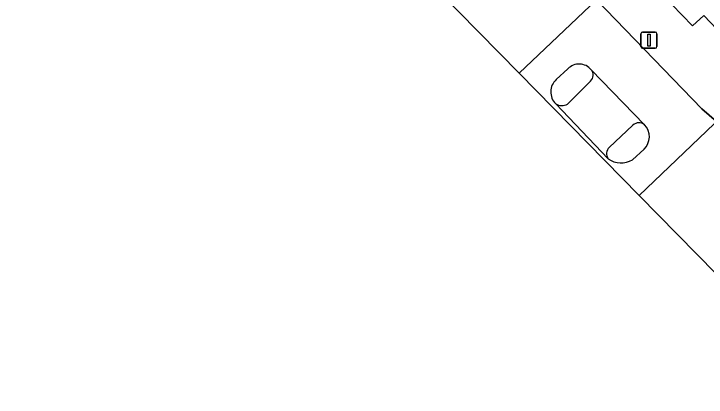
# Model space of a CAD drawing. Extents: x 159960 to 160866, y 382700 to 383354.
# Drawn here: x 160370.36 to 160413.42, y 382832 to 382855.83 of the extents above; entities that cross this region are included whole.
import ezdxf

# ---------------------------------------------------------------- set-up
doc = ezdxf.new("R2010")
doc.units = 0
for name, color, linetype in [('IMGEO_Groenvoorziening', 7, 'Continuous'), ('IMGEO_Lichtmast', 7, 'Continuous'), ('IMGEO_Rijbaan_lokaal_open', 7, 'Continuous'), ('IMGEO_Verkeerseiland_open', 7, 'Continuous'), ('IMGEO_Voetpad_open', 7, 'Continuous')]:
    doc.layers.add(name, color=color, linetype=linetype)

msp = doc.modelspace()

# ---------------------------------------------------------------- linework, layer by layer
at = {"layer": 'IMGEO_Groenvoorziening'}
msp.add_lwpolyline([(160409.356, 382858.435), (160412.563, 382855.081), (160413.266, 382855.725), (160415.326, 382853.583), (160414.585, 382852.853), (160415.969, 382851.429)], dxfattribs=at)
at = {"layer": 'IMGEO_Lichtmast'}
for p, q in [((160409.365, 382853.799), (160409.365, 382854.599)), ((160409.365, 382854.599), (160409.365, 382853.799)), ((160409.465, 382854.699), (160410.255, 382854.699)), ((160410.255, 382854.699), (160409.465, 382854.699)), ((160410.355, 382854.599), (160410.355, 382853.799)), ((160410.355, 382853.799), (160410.355, 382854.599)), ((160410.255, 382853.699), (160409.465, 382853.699)), ((160409.465, 382853.699), (160410.255, 382853.699))]:
    msp.add_line(p, q, dxfattribs=at)
msp.add_lwpolyline([(160409.785, 382854.574), (160409.935, 382854.574), (160409.935, 382853.824), (160409.785, 382853.824), (160409.785, 382854.574)], dxfattribs=at)
for centre, start, end in [((160409.465, 382854.599), 90, 180), ((160409.465, 382854.599), 90, 180), ((160410.255, 382854.599), 0, 90), ((160410.255, 382854.599), 360, 90), ((160409.465, 382853.799), 180, 270), ((160409.465, 382853.799), 180, 270), ((160410.255, 382853.799), 270, 0), ((160410.255, 382853.799), 270, 0)]:
    msp.add_arc(centre, 0.1, start, end, dxfattribs=at)
at = {"layer": 'IMGEO_Rijbaan_lokaal_open'}
for points in [[(160395.536, 382864.921), (160393.904, 382866.524), (160375.822, 382885.157), (160373.661, 382887.411), (160370.355, 382884.103), (160401.781, 382852.143)], [(160401.781, 382852.143), (160401.781, 382852.143), (160406.606, 382856.725), (160399.132, 382863.155)], [(160409.257, 382844.54), (160409.257, 382844.54), (160413.926, 382848.999), (160414.071, 382849.137), (160413.156, 382849.933), (160406.606, 382856.725), (160401.781, 382852.143), (160401.781, 382852.143), (160409.257, 382844.54)], [(160404.096, 382851.75), (160404.82, 382852.419)], [(160406.265, 382852.363), (160409.594, 382848.941)], [(160407.33, 382846.823), (160404.062, 382850.24)], [(160409.562, 382847.418), (160408.832, 382846.762)]]:
    msp.add_lwpolyline(points, dxfattribs=at)
msp.add_lwpolyline([(160480.738, 382771.882), (160483.92, 382774.967), (160454.676, 382804.87), (160443.162, 382816.737), (160433.379, 382826.865), (160427.731, 382832.608), (160426.207, 382834.302), (160424.636, 382836.452), (160414.071, 382849.137), (160413.926, 382848.999), (160409.257, 382844.54), (160409.257, 382844.54), (160423.582, 382829.971), (160437.672, 382814.656)], close=True, dxfattribs=at)
for centre, radius, start, end in [((160405.517, 382851.741), 0.972, 39.7379, 135.8234), ((160404.787, 382850.979), 1.035, 131.8751, 225.5452), ((160408.794, 382848.196), 1.093, 314.6238, 42.9688), ((160408.127, 382847.918), 1.354, 233.9695, 301.3792)]:
    msp.add_arc(centre, radius, start, end, dxfattribs=at)
at = {"layer": 'IMGEO_Verkeerseiland_open'}
for points in [[(160404.82, 382852.419), (160404.096, 382851.75)], [(160404.801, 382850.223), (160406.224, 382851.655)], [(160408.867, 382848.918), (160407.395, 382847.53)], [(160408.832, 382846.762), (160409.562, 382847.418)]]:
    msp.add_lwpolyline(points, dxfattribs=at)
for centre, radius, start, end in [((160405.517, 382851.741), 0.972, 39.7379, 135.8234), ((160405.897, 382852.029), 0.497, 311.164, 42.2074), ((160404.787, 382850.979), 1.035, 131.8751, 225.5452), ((160404.446, 382850.883), 0.749, 239.1236, 298.2408), ((160409.244, 382848.489), 0.572, 52.3115, 131.3126), ((160408.794, 382848.196), 1.093, 314.6238, 42.9688), ((160407.756, 382847.14), 0.531, 132.8014, 216.6928), ((160408.127, 382847.918), 1.354, 233.9695, 301.3792)]:
    msp.add_arc(centre, radius, start, end, dxfattribs=at)
at = {"layer": 'IMGEO_Voetpad_open'}
for points in [[(160413.266, 382855.725), (160412.563, 382855.081), (160409.356, 382858.435)], [(160406.053, 382857.332), (160406.606, 382856.725), (160413.156, 382849.933), (160414.071, 382849.137)], [(160415.969, 382851.429), (160414.585, 382852.853), (160415.326, 382853.583), (160413.266, 382855.725)], [(160409.594, 382848.941), (160406.265, 382852.363)], [(160406.224, 382851.655), (160404.801, 382850.223)], [(160404.062, 382850.24), (160407.33, 382846.823)], [(160407.395, 382847.53), (160408.867, 382848.918)]]:
    msp.add_lwpolyline(points, dxfattribs=at)
for centre, radius, start, end in [((160405.897, 382852.029), 0.497, 311.164, 42.2074), ((160404.446, 382850.883), 0.749, 239.1236, 298.2408), ((160409.244, 382848.489), 0.572, 52.3115, 131.3126), ((160407.756, 382847.14), 0.531, 132.8014, 216.6928)]:
    msp.add_arc(centre, radius, start, end, dxfattribs=at)

doc.saveas('drawing.dxf')
